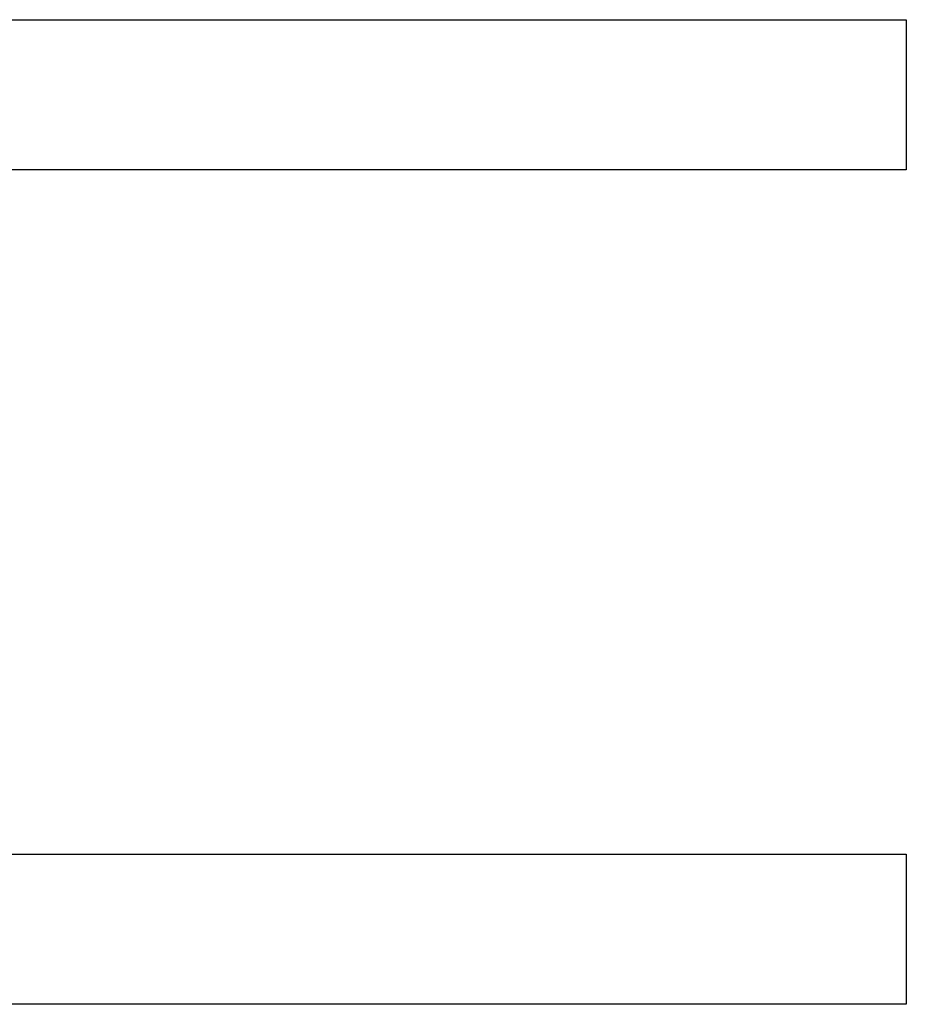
# Model space of a CAD drawing. Extents: x -270 to 272, y -152 to 146.
# Tile 346 of 656: x 230.59 to 232.72, y -33.05 to -30.69. Entities that reach past the tile are written whole.
import ezdxf

# ---------------------------------------------------------------- set-up
doc = ezdxf.new("R2010")
doc.units = 0
doc.layers.get('0').update_dxf_attribs({"linetype": 'CONTINUOUS'})

msp = doc.modelspace()

# ---------------------------------------------------------------- linework, layer by layer
for p, q in [((230.168, -30.6946), (232.718, -30.6946)), ((232.718, -30.6946), (232.718, -31.0546)), ((232.718, -31.0546), (230.168, -31.0546)), ((230.168, -32.6946), (232.718, -32.6946)), ((232.718, -32.6946), (232.718, -33.0546)), ((232.718, -33.0546), (230.168, -33.0546))]:
    msp.add_line(p, q)

doc.saveas('drawing.dxf')
